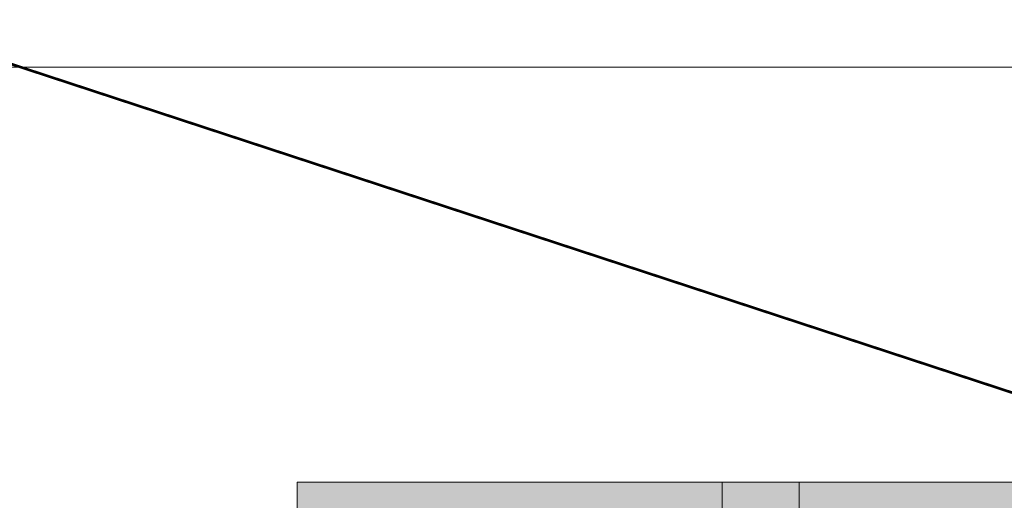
# Model space of a CAD drawing. Extents: x 3940905 to 4145695, y 925352 to 1109797.
# Tile 526 of 656: x 4010206 to 4010578, y 1100102 to 1100284. Entities that reach past the tile are written whole.
import ezdxf

# ---------------------------------------------------------------- set-up
doc = ezdxf.new("R2010")
doc.units = 0
doc.header["$LTSCALE"] = 750
doc.header["$MEASUREMENT"] = 0
doc.linetypes.add('DASHED', pattern=[0.75, 0.5, -0.25])
doc.layers.add('CKD Equipments', color=252, linetype='CONTINUOUS', lineweight=0)
doc.layers.add('CKD-Hood', color=1, linetype='CONTINUOUS')

msp = doc.modelspace()

# ---------------------------------------------------------------- hatches: boundary and pattern name
at = {"layer": 'CKD Equipments', "true_color": 0xffffff}
h = msp.add_hatch(color=7, dxfattribs=at)
h.paths.add_polyline_path([(4010311, 1100098.92), (4010471.28, 1100109.1), (4010311, 1100109.1)])
h.paths.add_polyline_path([(4010471.28, 1100098.92), (4010311, 1100098.92), (4010471.28, 1100109.1)])
at = {"layer": 'CKD Equipments', "true_color": 0x808080}
h = msp.add_hatch(color=8, dxfattribs=at)
h.paths.add_polyline_path([(4010471.28, 1100057.2), (4010500.28, 1100109.1), (4010471.28, 1100109.1)])
h.paths.add_polyline_path([(4010500.28, 1100057.2), (4010471.28, 1100057.2), (4010500.28, 1100109.1)])
at = {"layer": 'CKD Equipments', "true_color": 0xffffff}
h = msp.add_hatch(color=7, dxfattribs=at)
h.paths.add_polyline_path([(4010500.28, 1100098.92), (4010661.06, 1100109.1), (4010500.28, 1100109.1)])
h.paths.add_polyline_path([(4010661.06, 1100098.92), (4010500.28, 1100098.92), (4010661.06, 1100109.1)])

# ---------------------------------------------------------------- linework, layer by layer
at = {"layer": 'CKD Equipments', "color": 252, "true_color": 0x989898}
msp.add_line((4010762.73, 1100265.63), (4009747.65, 1100265.63), dxfattribs=at)
at = {"layer": 'CKD Equipments', "color": 8, "true_color": 0x808080}
for p, q in [((4010311, 1099759.03), (4010311, 1100109.1)), ((4010311, 1100109.1), (4010661.06, 1100109.1)), ((4010500.28, 1100109.1), (4010471.28, 1100109.1)), ((4010471.28, 1100109.1), (4010471.28, 1100005.3)), ((4010500.28, 1100005.3), (4010500.28, 1100109.1))]:
    msp.add_line(p, q, dxfattribs=at)
at = {"layer": 'CKD-Hood', "linetype": 'DASHED', "const_width": 1}
msp.add_lwpolyline([(4009583.42, 1100470.14), (4012783.42, 1100470.14), (4012783.42, 1099420.14), (4009583.42, 1099420.14), (4009583.42, 1100470.14), (4012783.42, 1099420.14), (4009583.42, 1099420.14), (4012783.42, 1100470.14)], dxfattribs=at)

doc.saveas('drawing.dxf')
